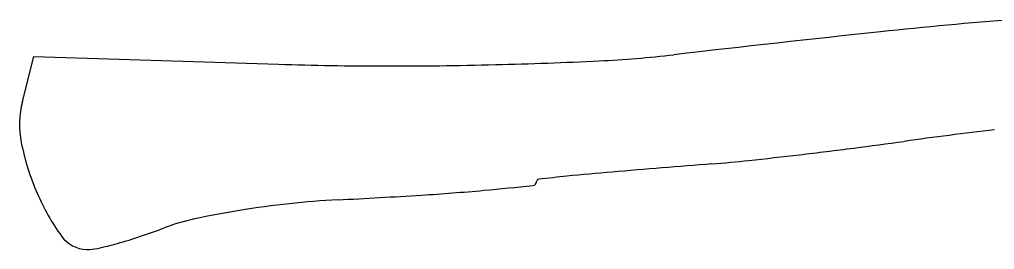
# Model space of a CAD drawing. Extents: x -8.2 to 38.5, y -0.1 to 21.9.
# Drawn here: x 24.6345 to 24.7499, y 8.8742 to 8.9015 of the extents above; entities that cross this region are included whole.
import ezdxf

# ---------------------------------------------------------------- set-up
doc = ezdxf.new("R2010")
doc.units = 0
doc.layers.add('GM_X_Adjacent_County', color=7, linetype='Continuous')

msp = doc.modelspace()

# ---------------------------------------------------------------- linework, layer by layer
at = {"layer": 'GM_X_Adjacent_County'}
msp.add_lwpolyline([(24.63487965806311, 8.891754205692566), (24.63622449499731, 8.897071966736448), (24.665198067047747, 8.896153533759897)], dxfattribs=at)
for centre, radius, start, end in [((24.794779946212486, 8.352861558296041), 0.5502367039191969, 94.42958060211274, 96.08769153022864), ((25.049284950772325, 5.96658774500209), 2.9500440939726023, 96.08777595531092, 96.56585124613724), ((24.679189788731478, 9.380505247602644), 0.4845400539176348, 271.38325080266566, 272.83281469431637), ((24.696418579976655, 9.032324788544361), 0.1359335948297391, 272.8328013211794, 276.56586413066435), ((24.677944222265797, 9.298247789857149), 0.4022962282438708, 268.18436493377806, 269.95018591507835), ((24.678056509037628, 9.427437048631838), 0.53148553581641, 269.9501894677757, 271.3832528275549), ((24.645607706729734, 8.889041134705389), 0.01106579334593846, 165.8077434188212, 191.2436433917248), ((24.792395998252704, 8.50779304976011), 0.38294199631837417, 96.36945023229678, 97.9835602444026), ((24.67344691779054, 9.355925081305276), 0.4734906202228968, 277.2568285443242, 277.98356577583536), ((24.663787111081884, 8.89265518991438), 0.029600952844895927, 191.24372596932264, 203.44832384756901), ((24.65195110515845, 9.524734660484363), 0.6436633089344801, 276.6795242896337, 277.2568353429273), ((24.70258723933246, 9.055717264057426), 0.17191798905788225, 274.6338342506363, 276.09600270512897), ((24.658145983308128, 9.471836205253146), 0.5904033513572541, 276.09603476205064, 276.67953371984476), ((25.15904328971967, 3.4241114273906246), 5.478156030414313, 94.63383993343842, 94.75782798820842), ((24.69602503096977, 8.882246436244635), 0.0002954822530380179, 96.46381303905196, 178.18445732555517), ((24.72827897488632, 8.597553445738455), 0.28680973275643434, 95.79471086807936, 96.46369448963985), ((24.729241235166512, 8.588071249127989), 0.29634062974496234, 94.75788932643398, 95.79470667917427), ((24.637696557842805, 9.447097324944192), 0.568230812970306, 275.2277572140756, 275.81813162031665), ((24.695250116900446, 8.882271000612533), 0.0004798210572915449, 275.81809951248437, 358.18430322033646), ((24.661559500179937, 8.891688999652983), 0.02717283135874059, 203.44835187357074, 215.77018438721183), ((24.677161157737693, 8.78184443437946), 0.09838414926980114, 92.88351327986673, 96.22728687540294), ((24.63130475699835, 9.692279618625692), 0.8132051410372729, 272.8833998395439, 273.58148945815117), ((24.666041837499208, 9.137294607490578), 0.25713407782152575, 273.5814031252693, 275.22782632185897), ((24.679074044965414, 8.764315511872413), 0.116017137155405, 96.22738007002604, 99.18230344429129), ((24.66045135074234, 8.853765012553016), 0.024634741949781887, 102.17584612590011, 110.86093493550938), ((24.67705123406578, 8.776830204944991), 0.10334001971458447, 99.18239132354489, 102.17581097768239), ((24.627149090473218, 8.941153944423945), 0.06888459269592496, 288.3768586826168, 290.8608772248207), ((24.642603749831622, 8.878032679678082), 0.003810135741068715, 215.77029154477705, 268.1843600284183), ((24.6305111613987, 8.93103334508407), 0.05822016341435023, 285.55902579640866, 288.3769194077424), ((24.642643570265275, 8.879289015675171), 0.005067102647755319, 268.1844142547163, 282.9122698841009), ((24.632038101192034, 8.925549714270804), 0.05252790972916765, 282.9121931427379, 285.55891130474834)]:
    msp.add_arc(centre, radius, start, end, dxfattribs=at)

doc.saveas('drawing.dxf')
